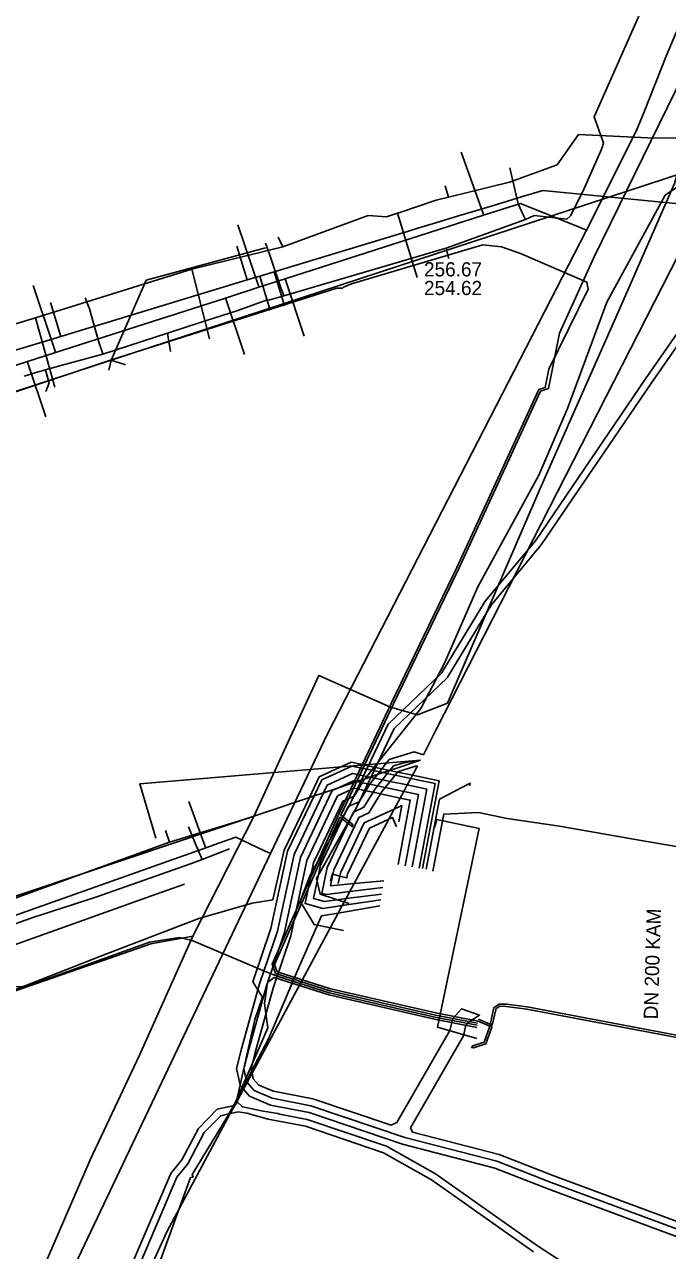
# Model space of a CAD drawing. Extents: x -598233 to -596890, y -1157848 to -1156431.
# Drawn here: x -597184.3 to -597148.1, y -1157489.7 to -1157420.6 of the extents above; entities that cross this region are included whole.
import ezdxf

# ---------------------------------------------------------------- set-up
doc = ezdxf.new("R2010")
doc.units = 0
for name, color, linetype in [('Vrstva 12', 7, 'Continuous'), ('Vrstva 13', 7, 'Continuous'), ('Vrstva 16', 7, 'Continuous'), ('Vrstva 42', 7, 'Continuous'), ('Vrstva 44', 7, 'Continuous'), ('Vrstva 51', 7, 'Continuous'), ('Vrstva 55', 7, 'Continuous'), ('Vrstva 9', 7, 'Continuous')]:
    doc.layers.add(name, color=color, linetype=linetype)

msp = doc.modelspace()

# ---------------------------------------------------------------- linework, layer by layer
at = {"layer": 'Vrstva 12'}
for points in [[(-597146.95, -1157427), (-597147.69, -1157429.58), (-597150.79, -1157436.67), (-597155.25, -1157446.77), (-597160.197, -1157458.215)], [(-597146.95, -1157427), (-597148.8, -1157427.02), (-597153.1, -1157426.82), (-597154.3, -1157428.53), (-597156.98, -1157429.51)], [(-597160.41, -1157430.35), (-597160.61, -1157429.72)], [(-597156.98, -1157429.51), (-597160.41, -1157430.35)], [(-597163.11, -1157431.19), (-597161.12, -1157430.52), (-597160.41, -1157430.35)], [(-597163.3, -1157431.25), (-597163.92, -1157431.46), (-597164.94, -1157431.38), (-597169.75, -1157433.14)], [(-597163.3, -1157431.25), (-597163.11, -1157431.19)], [(-597163.3, -1157431.25), (-597162.18, -1157434.87)], [(-597169.75, -1157433.14), (-597170.02, -1157432.6)], [(-597169.75, -1157433.14), (-597174.87, -1157434.4)], [(-597174.87, -1157434.4), (-597177.06, -1157435.08)], [(-597174.87, -1157434.4), (-597173.88, -1157438.33)], [(-597177.06, -1157435.08), (-597183.69, -1157437.15)], [(-597183.69, -1157437.15), (-597184.87, -1157437.5)], [(-597183.69, -1157437.15), (-597182.6, -1157441.06)], [(-597160.197, -1157458.215), (-597160.48, -1157458.87), (-597162.17, -1157459.53), (-597163.69, -1157459.09), (-597167.73, -1157457.31), (-597169.56, -1157461.291)], [(-597169.56, -1157461.291), (-597171.38, -1157465.25)], [(-597171.38, -1157465.25), (-597176.13, -1157466.7)], [(-597171.38, -1157465.25), (-597174.83, -1157472)], [(-597176.13, -1157466.7), (-597176.36, -1157466.05)], [(-597176.13, -1157466.7), (-597186.96, -1157470.64), (-597192.26, -1157472.49)], [(-597174.83, -1157472), (-597177.82, -1157478.71), (-597180.61, -1157484.62), (-597183.79, -1157492), (-597187.73, -1157500.85), (-597191.49, -1157508.74), (-597195.12, -1157516.56)], [(-597174.83, -1157472), (-597177.19, -1157472.43), (-597179.93, -1157473.39)], [(-597179.93, -1157473.39), (-597180.86, -1157473.71)], [(-597180.86, -1157473.71), (-597191.75, -1157477.49)]]:
    msp.add_lwpolyline(points, dxfattribs=at)
at = {"layer": 'Vrstva 13'}
for p, q in [((-597153, -1157432.055), (-597152.644, -1157432.208)), ((-597170.82, -1157467.171), (-597170.446, -1157467.353)), ((-597187.255, -1157502.692), (-597170.446, -1157467.353))]:
    msp.add_line(p, q, dxfattribs=at)
for points in [[(-597149.403, -1157425.544), (-597148.127, -1157422.306), (-597145.009, -1157414.953), (-597140.392, -1157403.824)], [(-597152.644, -1157432.208), (-597149.852, -1157426.627), (-597149.403, -1157425.544)], [(-597158.439, -1157431.365), (-597158.473, -1157431.261), (-597159.703, -1157427.817)], [(-597153, -1157432.055), (-597156.366, -1157430.7), (-597158.439, -1157431.365), (-597169.628, -1157434.956), (-597171.095, -1157435.427), (-597172.984, -1157436.034), (-597182.559, -1157439.109), (-597184.132, -1157439.614), (-597191.919, -1157442.114)], [(-597171.095, -1157435.427), (-597171.125, -1157435.339), (-597172.28, -1157431.915)], [(-597170.446, -1157467.353), (-597167.236, -1157460.605), (-597152.644, -1157432.208)], [(-597182.559, -1157439.109), (-597182.603, -1157438.976), (-597183.816, -1157435.328)], [(-597169.628, -1157434.956), (-597169.59, -1157435.066), (-597168.542, -1157438.178)], [(-597172.984, -1157436.034), (-597172.946, -1157436.141), (-597171.918, -1157439.219)], [(-597184.132, -1157439.614), (-597184.106, -1157439.698), (-597183.097, -1157442.723)], [(-597174.096, -1157467.025), (-597174.123, -1157466.945), (-597175.049, -1157464.405)], [(-597186.87, -1157471.544), (-597174.096, -1157467.025), (-597173.085, -1157466.668), (-597172.406, -1157466.427), (-597170.82, -1157467.171)]]:
    msp.add_lwpolyline(points, dxfattribs=at)
at = {"layer": 'Vrstva 16'}
for points in [[(-597147.14, -1157414.36), (-597152.22, -1157425.83), (-597151.742, -1157427.141), (-597151.68, -1157427.31), (-597151.75, -1157427.49), (-597151.84, -1157427.74), (-597152.77, -1157429.87), (-597153.52, -1157431.39), (-597153.75, -1157431.59), (-597155.6, -1157431.38), (-597156.09, -1157431.6), (-597160.55, -1157433.22), (-597160.618, -1157433.24), (-597163.876, -1157434.203), (-597169.69, -1157435.92), (-597170.48, -1157436.14), (-597170.73, -1157436.18), (-597172.34, -1157436.76), (-597174.401, -1157437.419), (-597176.25, -1157438.01), (-597179.89, -1157439.2), (-597181.567, -1157439.655), (-597182.927, -1157440.025), (-597183.13, -1157440.08), (-597183.3, -1157440.13), (-597183.53, -1157440.2), (-597184.314, -1157440.442)], [(-597156.09, -1157431.6), (-597156.205, -1157431.347), (-597156.49, -1157430.72), (-597156.97, -1157428.69)], [(-597169.69, -1157435.92), (-597169.737, -1157435.8), (-597169.87, -1157435.46), (-597170.51, -1157433.57), (-597170.564, -1157433.415), (-597170.73, -1157432.94)], [(-597160.55, -1157433.22), (-597160.41, -1157433.77)], [(-597160.42, -1157433.81), (-597160.41, -1157433.77)], [(-597179.89, -1157439.2), (-597179.917, -1157439.117), (-597180.11, -1157438.52), (-597180.65, -1157436.65), (-597180.88, -1157436.03)], [(-597176.25, -1157438.01), (-597176.08, -1157439.05)], [(-597183.13, -1157440.08), (-597183.108, -1157440.158), (-597182.977, -1157440.619), (-597182.92, -1157440.82)], [(-597182.92, -1157440.82), (-597183.11, -1157441.3)], [(-597174.3, -1157467.69), (-597174.68, -1157466.77), (-597175.06, -1157465.84)], [(-597172.75, -1157467.09), (-597174.3, -1157467.69), (-597174.65, -1157467.81), (-597174.95, -1157467.93), (-597180.28, -1157469.8), (-597183.36, -1157470.81), (-597183.72, -1157470.92), (-597185.69, -1157471.61)]]:
    msp.add_lwpolyline(points, dxfattribs=at)
at = {"layer": 'Vrstva 42'}
for points in [[(-597147.584, -1157429.799), (-597148.216, -1157430.24), (-597149.366, -1157432.348), (-597151.505, -1157436.26), (-597153.718, -1157442.255), (-597155.335, -1157446.016), (-597158.766, -1157452.322), (-597160.636, -1157456.609), (-597161.977, -1157459.162), (-597164.603, -1157462.476), (-597164.741, -1157462.651), (-597165.019, -1157463.002), (-597165.122, -1157463.132), (-597165.192, -1157463.22), (-597165.275, -1157463.356), (-597165.497, -1157463.719), (-597165.736, -1157464.11), (-597166.366, -1157464.398), (-597168.015, -1157467.866), (-597168.5, -1157470.165), (-597167.493, -1157470.436), (-597166.4, -1157470.277), (-597164.222, -1157469.96)], [(-597164.188, -1157469.629), (-597166.191, -1157469.888), (-597167.406, -1157470.045), (-597168.031, -1157469.877), (-597167.634, -1157467.999), (-597166.068, -1157464.702), (-597165.459, -1157464.424), (-597165.082, -1157463.807), (-597164.863, -1157463.449), (-597164.859, -1157463.444), (-597164.582, -1157463.094), (-597164.427, -1157462.898), (-597164.304, -1157462.744), (-597164.166, -1157462.569), (-597163.757, -1157462.052), (-597162.349, -1157461.617), (-597161.834, -1157461.775)], [(-597161.879, -1157468.198), (-597160.943, -1157463.249), (-597162.447, -1157462.932), (-597163.292, -1157462.753), (-597163.723, -1157462.662), (-597163.729, -1157462.661), (-597164.166, -1157462.569), (-597164.603, -1157462.476), (-597165.893, -1157462.204), (-597167.71, -1157463.032), (-597168.258, -1157464.185), (-597169.671, -1157467.156), (-597170.31, -1157469.95), (-597171.47, -1157470.14), (-597174.48, -1157471.01), (-597179.97, -1157473.11), (-597188.18, -1157476.33)], [(-597162.077, -1157468.163), (-597161.176, -1157463.404), (-597162.546, -1157463.115), (-597163.431, -1157462.928), (-597163.867, -1157462.836), (-597164.097, -1157462.787), (-597164.304, -1157462.744), (-597164.741, -1157462.651), (-597165.87, -1157462.413), (-597167.561, -1157463.184), (-597167.995, -1157464.097), (-597169.48, -1157467.221), (-597170.421, -1157471.578), (-597171.443, -1157474.574), (-597171.156, -1157475.032), (-597170.9, -1157475.44)], [(-597164.111, -1157469.268), (-597165.977, -1157469.491), (-597167.299, -1157469.649), (-597167.561, -1157469.59), (-597167.252, -1157468.125), (-597165.769, -1157465.005), (-597165.181, -1157464.737), (-597164.666, -1157463.894), (-597164.534, -1157463.679), (-597164.421, -1157463.536), (-597164.145, -1157463.187), (-597163.867, -1157462.836), (-597163.732, -1157462.665), (-597163.729, -1157462.661), (-597163.522, -1157462.399), (-597162.931, -1157462.225), (-597161.99, -1157462.08)], [(-597164.063, -1157468.876), (-597165.736, -1157469.042), (-597167.064, -1157469.174), (-597166.926, -1157468.517), (-597166.871, -1157468.257), (-597165.471, -1157465.309), (-597164.904, -1157465.05), (-597164.251, -1157463.982), (-597164.207, -1157463.91), (-597163.985, -1157463.629), (-597163.708, -1157463.279), (-597163.431, -1157462.928), (-597163.292, -1157462.753), (-597163.287, -1157462.746), (-597162.269, -1157462.428), (-597162.162, -1157462.407)], [(-597126.053, -1157461.893), (-597125.054, -1157462.444), (-597124.972, -1157462.646), (-597125.721, -1157466.833), (-597126.517, -1157469.765), (-597126.802, -1157470.369), (-597127.255, -1157470.85), (-597127.837, -1157470.83), (-597131.227, -1157470.124), (-597135.858, -1157469.121), (-597140.143, -1157468.352), (-597143.591, -1157467.621), (-597149.255, -1157466.661), (-597154.163, -1157465.809), (-597157.114, -1157465.366), (-597158.73, -1157465.031), (-597160.687, -1157465.121), (-597161.295, -1157468.331)], [(-597162.473, -1157468.1), (-597161.643, -1157463.715), (-597162.745, -1157463.482), (-597163.708, -1157463.279), (-597164.145, -1157463.187), (-597164.582, -1157463.094), (-597164.845, -1157463.039), (-597165.019, -1157463.002), (-597165.825, -1157462.832), (-597167.262, -1157463.488), (-597167.467, -1157463.919), (-597169.119, -1157467.393), (-597170.045, -1157471.713), (-597171.061, -1157474.692), (-597171.156, -1157475.032), (-597172.076, -1157478.345), (-597172.366, -1157479.458), (-597172.161, -1157480.377), (-597172.152, -1157480.417), (-597172.01, -1157480.577), (-597171.967, -1157480.626), (-597171.622, -1157481.015), (-597170.45, -1157481.526), (-597168.272, -1157481.946), (-597163.005, -1157483.726), (-597157.815, -1157485.074), (-597154.772, -1157486.269), (-597147.34, -1157489.02)], [(-597162.868, -1157468.034), (-597162.108, -1157464.025), (-597162.942, -1157463.849), (-597163.985, -1157463.629), (-597164.421, -1157463.536), (-597164.859, -1157463.444), (-597165.275, -1157463.356), (-597165.591, -1157463.289), (-597165.778, -1157463.25), (-597166.624, -1157463.636), (-597166.963, -1157463.791), (-597168.757, -1157467.564), (-597169.669, -1157471.849), (-597170.679, -1157474.81), (-597171.69, -1157478.449), (-597171.936, -1157479.395), (-597171.954, -1157479.466), (-597171.953, -1157479.471), (-597171.798, -1157480.168), (-597171.784, -1157480.229), (-597171.765, -1157480.25), (-597171.36, -1157480.707), (-597170.348, -1157481.138), (-597168.17, -1157481.558), (-597162.883, -1157483.344), (-597157.691, -1157484.693), (-597154.629, -1157485.895), (-597147.217, -1157488.639)], [(-597163.261, -1157467.959), (-597162.574, -1157464.336), (-597163.14, -1157464.217), (-597164.251, -1157463.982), (-597164.666, -1157463.894), (-597165.082, -1157463.807), (-597165.497, -1157463.719), (-597165.733, -1157463.669), (-597166.665, -1157464.095), (-597168.396, -1157467.736), (-597169.293, -1157471.984), (-597170.297, -1157474.928), (-597171.304, -1157478.553), (-597171.543, -1157479.473), (-597171.511, -1157479.615), (-597171.485, -1157479.73), (-597171.416, -1157480.041), (-597171.098, -1157480.4), (-597170.273, -1157480.745), (-597168.067, -1157481.171), (-597163.655, -1157482.661), (-597163.328, -1157482.515), (-597160.336, -1157477.323), (-597160.183, -1157476.636), (-597159.691, -1157476.095), (-597158.664, -1157476.454), (-597159.319, -1157476.875), (-597159.449, -1157477.018), (-597159.582, -1157477.617), (-597162.567, -1157482.8), (-597162.452, -1157483.043), (-597157.567, -1157484.312), (-597154.486, -1157485.521), (-597147.094, -1157488.258)], [(-597161.684, -1157468.235), (-597160.935, -1157464.283), (-597159.19, -1157463.386), (-597159.234, -1157463.536)], [(-597163.212, -1157465.554), (-597163.039, -1157464.641), (-597163.475, -1157464.839), (-597165.172, -1157465.612), (-597166.49, -1157468.387), (-597166.541, -1157468.62), (-597166.63, -1157469.026)], [(-597163.341, -1157465.849), (-597163.575, -1157465.321), (-597163.786, -1157465.417), (-597164.873, -1157465.914), (-597166.107, -1157468.511), (-597166.152, -1157468.725), (-597166.541, -1157468.62), (-597166.926, -1157468.517), (-597166.966, -1157468.506), (-597167.074, -1157468.906)], [(-597184.325, -1157503.137), (-597183.057, -1157500.899), (-597180.291, -1157495.076), (-597178.16, -1157490.286), (-597176.064, -1157485.385), (-597175.445, -1157484.618), (-597174.505, -1157482.84), (-597173.452, -1157481.763), (-597172.478, -1157481.549), (-597172.444, -1157481.512), (-597172.324, -1157481.382), (-597172.316, -1157481.344), (-597172.289, -1157481.224), (-597172.247, -1157481.035), (-597172.01, -1157480.577), (-597171.798, -1157480.168), (-597171.511, -1157479.615), (-597170.566, -1157477.792), (-597168.924, -1157473.934), (-597167.581, -1157470.866), (-597166.629, -1157470.703), (-597164.291, -1157470.302)], [(-597170.86, -1157481.87), (-597172.03, -1157481.63), (-597172.316, -1157481.344), (-597172.34, -1157481.32), (-597172.37, -1157481.29), (-597172.161, -1157480.377), (-597171.953, -1157479.471), (-597171.936, -1157479.395), (-597171.32, -1157476.71), (-597170.9, -1157475.44)], [(-597155.637, -1157489.789), (-597161.369, -1157485.746), (-597164.075, -1157484.209), (-597168.477, -1157482.721), (-597170.575, -1157482.317), (-597171.782, -1157481.98), (-597172.273, -1157481.912), (-597172.711, -1157482.008), (-597173.25, -1157482.127), (-597174.179, -1157483.078), (-597175.109, -1157484.84), (-597175.718, -1157485.593), (-597177.794, -1157490.446)], [(-597170.86, -1157481.87), (-597170.04, -1157482), (-597169.93, -1157482.034), (-597168.374, -1157482.334), (-597163.918, -1157483.838), (-597161.155, -1157485.408), (-597155.413, -1157489.457), (-597150.924, -1157492.375)]]:
    msp.add_lwpolyline(points, dxfattribs=at)
at = {"layer": 'Vrstva 44'}
for points in [[(-597139.348, -1157426.037), (-597143.298, -1157431.923), (-597149.325, -1157440.59), (-597155.519, -1157449.712), (-597158.352, -1157453.117), (-597160.804, -1157457.188), (-597163.816, -1157460.06), (-597165.968, -1157464.591), (-597168.202, -1157468.561), (-597168.782, -1157470.039), (-597167.989, -1157471.349), (-597166.342, -1157471.685)], [(-597166.03, -1157470.166), (-597167.65, -1157469.627), (-597167.853, -1157468.758), (-597165.621, -1157464.792), (-597163.487, -1157460.301), (-597160.487, -1157457.439), (-597158.019, -1157453.342), (-597155.192, -1157449.943), (-597149.026, -1157440.863), (-597142.977, -1157432.164), (-597139.06, -1157426.204)]]:
    msp.add_lwpolyline(points, dxfattribs=at)
at = {"layer": 'Vrstva 51'}
for points in [[(-597144.68, -1157428.15), (-597146.506, -1157428.749), (-597146.702, -1157428.813), (-597147.148, -1157428.959), (-597179.43, -1157439.54)], [(-597144.68, -1157428.15), (-597145.38, -1157429.523), (-597145.477, -1157429.713), (-597145.616, -1157429.986), (-597161.125, -1157460.385), (-597161.834, -1157461.775)], [(-597177.45, -1157435.02), (-597170.73, -1157433.2)], [(-597179.43, -1157439.54), (-597177.45, -1157435.02)], [(-597179.43, -1157439.54), (-597206.489, -1157448.401)], [(-597179.43, -1157439.54), (-597179.56, -1157440.11)], [(-597179.43, -1157439.54), (-597178.61, -1157439.8)], [(-597161.99, -1157462.08), (-597163.723, -1157462.662), (-597163.732, -1157462.665), (-597164.097, -1157462.787), (-597164.427, -1157462.898), (-597164.845, -1157463.039), (-597165.122, -1157463.132), (-597165.591, -1157463.289), (-597166.624, -1157463.636), (-597167.467, -1157463.919), (-597167.995, -1157464.097), (-597168.258, -1157464.185), (-597199.54, -1157474.69)], [(-597162.162, -1157462.407), (-597162.371, -1157462.791), (-597162.447, -1157462.932), (-597162.546, -1157463.115), (-597162.618, -1157463.246), (-597162.745, -1157463.482), (-597162.942, -1157463.849), (-597163.14, -1157464.217), (-597163.475, -1157464.839), (-597163.786, -1157465.417), (-597165.736, -1157469.042), (-597165.977, -1157469.491), (-597166.191, -1157469.888), (-597166.4, -1157470.277), (-597166.629, -1157470.703), (-597171.485, -1157479.73), (-597171.765, -1157480.25), (-597171.967, -1157480.626), (-597172.289, -1157481.224), (-597172.34, -1157481.32), (-597172.444, -1157481.512), (-597172.711, -1157482.008), (-597176.289, -1157488.66), (-597185.931, -1157509.833)], [(-597161.99, -1157462.08), (-597177.801, -1157463.409), (-597176.91, -1157466.48)]]:
    msp.add_lwpolyline(points, dxfattribs=at)
at = {"layer": 'Vrstva 55'}
for points in [[(-597154.79, -1157441.14), (-597154.158, -1157438.012), (-597152.21, -1157433.72), (-597144.876, -1157418.692), (-597145.555, -1157420.718), (-597145.229, -1157421.486), (-597125.293, -1157425.338), (-597124.466, -1157424.873), (-597124.167, -1157423.952), (-597123.807, -1157422.223), (-597123.386, -1157422.011), (-597123.603, -1157421.666), (-597121.725, -1157413.117)], [(-597158.777, -1157476.911), (-597161.158, -1157476.451), (-597167.104, -1157475.082), (-597170.16, -1157474.105), (-597170.355, -1157473.588), (-597166.588, -1157465.129), (-597163.624, -1157458.854), (-597159.944, -1157451.224), (-597155.324, -1157441.191), (-597154.965, -1157441.074), (-597154.77, -1157440.04), (-597152.55, -1157435.53), (-597152.62, -1157435.14), (-597156.37, -1157433.52), (-597157.43, -1157433.15), (-597158.48, -1157433.04), (-597165.89, -1157435.24), (-597166.33, -1157435.43), (-597166.39, -1157435.47), (-597166.7, -1157435.48)], [(-597166.7, -1157435.48), (-597179.342, -1157439.506), (-597184.7, -1157441.28), (-597189.766, -1157442.918), (-597202.61, -1157447.07), (-597209.996, -1157449.631), (-597234.461, -1157459.583), (-597254.366, -1157467.509), (-597257.852, -1157469.297)], [(-597158.754, -1157476.793), (-597161.133, -1157476.334), (-597167.072, -1157474.966), (-597170.068, -1157474.008), (-597170.225, -1157473.592), (-597166.536, -1157465.303), (-597165.917, -1157465.772), (-597165.85, -1157465.85), (-597165.803, -1157465.708), (-597166.485, -1157465.192), (-597163.516, -1157458.906), (-597159.836, -1157451.276), (-597155.236, -1157441.289), (-597154.79, -1157441.14)], [(-597161.203, -1157465.872), (-597161.076, -1157465.427), (-597158.691, -1157465.936), (-597161.044, -1157477.129), (-597158.818, -1157477.765)], [(-597158.8, -1157477.029), (-597161.182, -1157476.569), (-597167.136, -1157475.198), (-597170.078, -1157474.257), (-597170.65, -1157474.03), (-597174.85, -1157472.24), (-597175.58, -1157472.07), (-597177.26, -1157472.35), (-597184.26, -1157474.86), (-597185.61, -1157474.85), (-597186.56, -1157475.46), (-597192.43, -1157477.58), (-597192.77, -1157477.47), (-597193.27, -1157477.89)], [(-597158.823, -1157477.147), (-597161.207, -1157476.686), (-597167.168, -1157475.314), (-597170.237, -1157474.332), (-597170.61, -1157474.61), (-597170.79, -1157475.8), (-597170.6, -1157477.17), (-597172.39, -1157481.32), (-597172.9, -1157482.22), (-597174.85, -1157485.44), (-597174.81, -1157485.58), (-597174.95, -1157485.61), (-597176.78, -1157490.63), (-597179.45, -1157496.2), (-597186.75, -1157508.85), (-597186.82, -1157508.91), (-597186.81, -1157508.975), (-597188.5, -1157512.52), (-597188.323, -1157512.994), (-597187.844, -1157513.324), (-597187.798, -1157513.39)], [(-597137.279, -1157479.541), (-597155.981, -1157475.991), (-597157.155, -1157475.84), (-597157.568, -1157475.83), (-597157.866, -1157476.036), (-597158.05, -1157476.907), (-597157.985, -1157477.131), (-597158.313, -1157478.068), (-597159.017, -1157478.299), (-597159.12, -1157478.27), (-597159.054, -1157478.185), (-597158.407, -1157477.972), (-597158.095, -1157477.083), (-597158.752, -1157476.799)], [(-597158.728, -1157476.679), (-597157.951, -1157477.015), (-597157.761, -1157476.151), (-597157.754, -1157476.104), (-597157.532, -1157475.95), (-597157.165, -1157475.96), (-597155.999, -1157476.109), (-597137.301, -1157479.659), (-597133.314, -1157480.442), (-597133.125, -1157480.938), (-597134.817, -1157484.82), (-597135.847, -1157488.35), (-597136.584, -1157490.153)]]:
    msp.add_lwpolyline(points, dxfattribs=at)
at = {"layer": 'Vrstva 9'}
for p, q in [((-597172.337, -1157433.103), (-597171.757, -1157435.017)), ((-597170.468, -1157436.716), (-597171.049, -1157434.802)), ((-597169.665, -1157436.472), (-597170.245, -1157434.558)), ((-597182.837, -1157436.285), (-597182.256, -1157438.199))]:
    msp.add_line(p, q, dxfattribs=at)
for points in [[(-597121.196, -1157422.112), (-597123.599, -1157421.62), (-597141.303, -1157431.319), (-597155.107, -1157429.969)], [(-597155.107, -1157429.969), (-597156.254, -1157430.317), (-597157.948, -1157430.83), (-597159.862, -1157431.41), (-597161.125, -1157431.793), (-597162.149, -1157432.103), (-597162.666, -1157432.26), (-597166.14, -1157433.313), (-597167.145, -1157433.618), (-597170.245, -1157434.558), (-597171.049, -1157434.802), (-597171.757, -1157435.017), (-597171.758, -1157435.017), (-597179.834, -1157437.465), (-597180.667, -1157437.717), (-597182.256, -1157438.199), (-597187.251, -1157439.714), (-597187.701, -1157439.85), (-597188.572, -1157440.114), (-597195.577, -1157442.238), (-597195.987, -1157442.362)], [(-597175.289, -1157469.069), (-597176.877, -1157469.636), (-597187.188, -1157473.32), (-597190.296, -1157474.431), (-597194.844, -1157476.056), (-597197.085, -1157476.857), (-597204.713, -1157479.583), (-597205.626, -1157479.909), (-597206.889, -1157480.361)]]:
    msp.add_lwpolyline(points, dxfattribs=at)

# ---------------------------------------------------------------- texts
at = {"layer": 'Vrstva 12'}
for s, p in [('256.67', (-597161.799, -1157434.817)), ('254.62', (-597161.799, -1157435.867))]:
    msp.add_text(s, height=0.8, dxfattribs=at).set_placement(p)
msp.add_text('DN 200 KAM', height=0.8, rotation=88.2928, dxfattribs=at).set_placement((-597148.631, -1157476.7))

doc.saveas('drawing.dxf')
